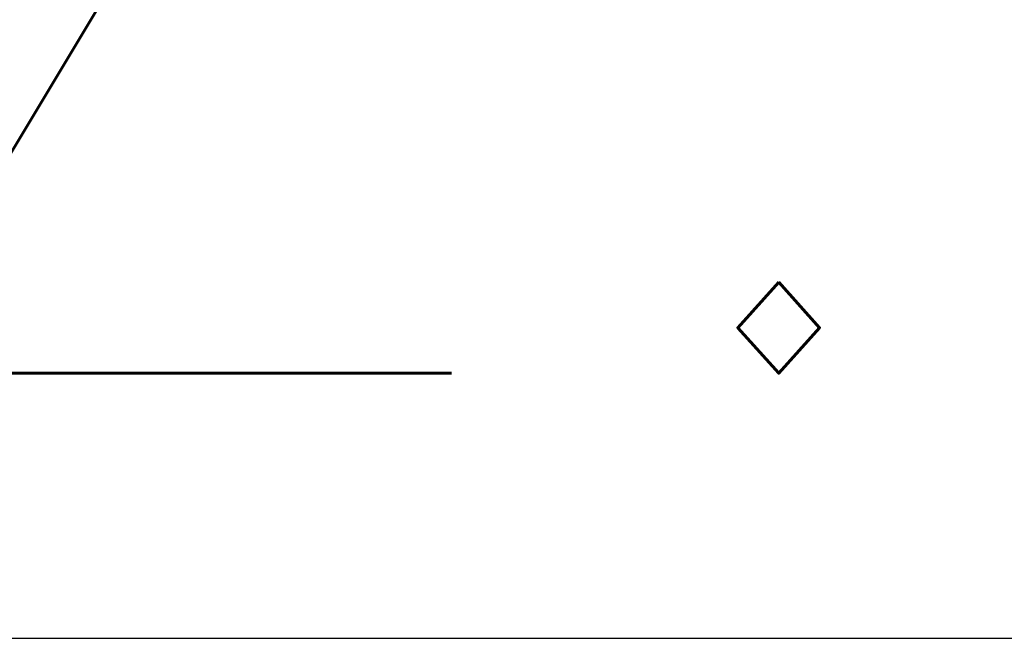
# Model space of a CAD drawing. Extents: x 4615668 to 9294084, y 5325188 to 10688993.
# Tile 579 of 656: x 4647980 to 4647998, y 5339659 to 5339671. Entities that reach past the tile are written whole.
import ezdxf

# ---------------------------------------------------------------- set-up
doc = ezdxf.new("R2010")
doc.units = 0
doc.header["$MEASUREMENT"] = 0
doc.layers.add('K-OPISY', color=252, linetype='Continuous', lineweight=15)
doc.styles.add('Simplex', font='simplex.shx')
doc.dimstyles.new('1do50', dxfattribs={"dimscale": 5, "dimtxt": 2.5, "dimasz": 2.5, "dimexe": 2.5, "dimexo": 0.5, "dimgap": 1, "dimtad": 1, "dimdec": 1, "dimrnd": 0.5, "dimzin": 12, "dimdsep": 46, "dimtxsty": 'Simplex', "dimblk": 'OBLIQUE', "dimcen": 0.5, "dimdle": 2.5, "dimclrd": 256, "dimclre": 256, "dimclrt": 256, "dimadec": 1, "dimazin": 3, "dimtfac": 1, "dimtdec": 1, "dimtix": 1, "dimtmove": 0, "dimatfit": 3, "dimfxl": 0, "dimtolj": 1, "dimtzin": 0, "dimarcsym": 0})

# ---------------------------------------------------------------- blocks, each defined once
blk = doc.blocks.new('_Oblique')
at = {"color": 0, "linetype": 'ByBlock', "lineweight": -2}
blk.add_line((-0.5, -0.5), (0.5, 0.5), dxfattribs=at)

msp = doc.modelspace()

# ---------------------------------------------------------------- texts
at = {"layer": 'K-OPISY', "insert": (4647941.715, 5339664.271), "char_height": 18, "attachment_point": 7, "style": 'Simplex'}
msp.add_mtext('{\\C0;POZ.1.1.2}', dxfattribs=at)

# ---------------------------------------------------------------- leaders
at = {"layer": 'K-OPISY', "annotation_type": 0, "has_hookline": 1, "hookline_direction": 0, "text_width": 119.143}
msp.add_leader([(4647885.883, 5339725.779), (4647924.215, 5339659.271), (4647936.715, 5339659.271)], dimstyle='1do50', override={"dimgap": 1, "dimtad": 1}, dxfattribs=at)

doc.saveas('drawing.dxf')
